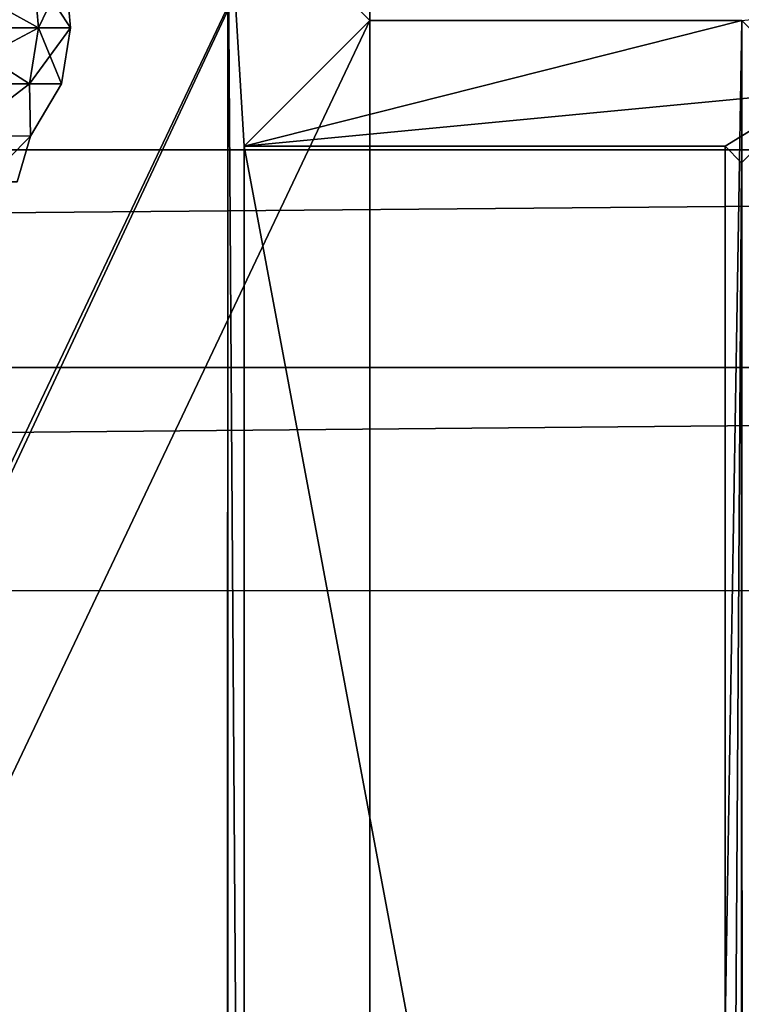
# Model space of a CAD drawing. Header units: metres. Extents: x -205 to 205, y -104 to 104.
# Tile 484 of 656: x -113.23 to -110.7, y 36.09 to 39.54. Entities that reach past the tile are written whole.
import ezdxf

# ---------------------------------------------------------------- set-up
doc = ezdxf.new("R2010")
doc.units = ezdxf.units.M
doc.layers.add('solid_01_2-CONSUMER_EHM_BOX_SW0001', color=7, linetype='CONTINUOUS')

msp = doc.modelspace()

# ---------------------------------------------------------------- linework, layer by layer
at = {"layer": 'solid_01_2-CONSUMER_EHM_BOX_SW0001'}
for points in [[(-200.010849, -74.958488), (-200.010773, 75.041512), (-0.010778, 75.04142)], [(-0.010849, -74.95858), (-200.010849, -74.958488), (-0.010778, 75.04142)], [(-112.002922, 40.641869, 63.099998), (-150.011154, -40.548634, 63.099998), (-150.011002, -39.448967, 63.099998)], [(-112.002922, 40.641869, 63.099998), (-112.003082, 39.542202, 63.099998), (-150.011154, -40.548634, 63.099998)], [(-112.002922, 40.641869, 63.099998), (-150.011002, -39.448967, 63.099998), (-149.999695, 39.547642, 63.099998)], [(-112.002922, 40.641869, 63.099998), (-112.501312, 40.043968, 6), (-112.003082, 39.542202, 63.099998)], [(-100.443649, 40.640213, 63.099998), (-100.455429, -40.555729, 63.099998), (-110.711159, -40.55426, 63.099998)], [(-100.443649, 40.640213, 63.099998), (-110.711159, -40.55426, 63.099998), (-110.710999, -39.454594, 63.099998)], [(-100.443649, 40.640213, 63.099998), (-110.710999, -39.454594, 63.099998), (-110.699692, 39.542015, 63.099998)], [(-149.501312, 40.049267, 6), (-149.502487, 31.849266, 6), (-112.502487, 31.843967, 6)], [(-112.501312, 40.043968, 6), (-149.501312, 40.049267, 6), (-112.502487, 31.843967, 6)], [(-112.444901, 31.786362, 12.6), (-112.501312, 40.043968, 6), (-112.502487, 31.843967, 6)], [(-112.443855, 39.101559, 12.6), (-112.501312, 40.043968, 6), (-112.444901, 31.786362, 12.6)], [(-112.003082, 39.542202, 63.099998), (-112.501312, 40.043968, 6), (-112.443855, 39.101559, 12.6)], [(-89.04644, 39.81081, 108.5), (-172.956253, 39.822823, 108.5), (-173.256836, 39.097404, 108.5)], [(-89.04644, 39.81081, 108.5), (-173.256836, 39.097404, 108.5), (-88.746063, 39.085308, 108.5)], [(-113.501915, 39.516056, 20.505859), (-113.519226, 39.714153, 20.509817), (-113.182388, 39.714104, 22.492285)], [(-113.164742, 39.516006, 26.509706), (-113.182388, 39.714104, 26.507715), (-113.519226, 39.714153, 28.490183)], [(-113.501915, 39.516056, 28.494141), (-113.164742, 39.516006, 26.509706), (-113.519226, 39.714153, 28.490183)], [(-113.164742, 39.516006, 22.490294), (-113.501915, 39.516056, 20.505859), (-113.182388, 39.714104, 22.492285)], [(-113.164742, 39.516006, 22.490294), (-113.182388, 39.714104, 22.492285), (-113.069641, 39.714088, 24.5)], [(-113.05188, 39.515991, 24.5), (-113.069641, 39.714088, 24.5), (-113.182388, 39.714104, 26.507715)], [(-113.164742, 39.516006, 26.509706), (-113.05188, 39.515991, 24.5), (-113.182388, 39.714104, 26.507715)], [(-113.05188, 39.515991, 24.5), (-113.164742, 39.516006, 22.490294), (-113.069641, 39.714088, 24.5)], [(-150.011154, -40.548634, 63.099998), (-112.003082, 39.542202, 63.099998), (-112.014389, -39.454407, 63.099998)], [(-112.003082, 39.542202, 63.099998), (-112.443855, 39.101559, 12.6), (-110.699692, 39.542015, 63.099998)], [(-112.003082, 39.542202, 63.099998), (-110.699692, 39.542015, 63.099998), (-112.014389, -39.454407, 63.099998)], [(-113.532776, 39.319698, 20.512897), (-113.501915, 39.516056, 20.505859), (-113.164742, 39.516006, 22.490294)], [(-113.532776, 39.319698, 28.487103), (-113.196205, 39.319653, 26.506166), (-113.501915, 39.516056, 28.494141)], [(-113.196205, 39.319653, 22.493834), (-113.532776, 39.319698, 20.512897), (-113.164742, 39.516006, 22.490294)], [(-113.196205, 39.319653, 26.506166), (-113.164742, 39.516006, 26.509706), (-113.501915, 39.516056, 28.494141)], [(-113.196205, 39.319653, 22.493834), (-113.164742, 39.516006, 22.490294), (-113.05188, 39.515991, 24.5)], [(-113.196205, 39.319653, 26.506166), (-113.083542, 39.319637, 24.5), (-113.164742, 39.516006, 26.509706)], [(-113.083542, 39.319637, 24.5), (-113.196205, 39.319653, 22.493834), (-113.05188, 39.515991, 24.5)], [(-113.083542, 39.319637, 24.5), (-113.05188, 39.515991, 24.5), (-113.164742, 39.516006, 26.509706)], [(-112.443855, 39.101559, 12.6), (-110.44944, 39.291695, 34.42025), (-110.699692, 39.542015, 63.099998)], [(-110.710999, -39.454594, 63.099998), (-112.014389, -39.454407, 63.099998), (-110.699692, 39.542015, 63.099998)], [(-113.433571, 39.137367, 21.402309), (-113.532776, 39.319698, 20.512897), (-113.196205, 39.319653, 22.493834)], [(-113.433571, 39.137367, 27.597691), (-113.196205, 39.319653, 26.506166), (-113.532776, 39.319698, 28.487103)], [(-113.192734, 39.137333, 23.462761), (-113.433571, 39.137367, 21.402309), (-113.196205, 39.319653, 22.493834)], [(-113.433571, 39.137367, 27.597691), (-113.192734, 39.137333, 25.537239), (-113.196205, 39.319653, 26.506166)], [(-113.192734, 39.137333, 23.462761), (-113.196205, 39.319653, 22.493834), (-113.083542, 39.319637, 24.5)], [(-113.192734, 39.137333, 25.537239), (-113.083542, 39.319637, 24.5), (-113.196205, 39.319653, 26.506166)], [(-113.192734, 39.137333, 25.537239), (-113.192734, 39.137333, 23.462761), (-113.083542, 39.319637, 24.5)], [(-110.759048, 39.101315, 12.6), (-110.44944, 39.291695, 34.42025), (-112.443855, 39.101559, 12.6)], [(-110.759048, 39.101315, 12.6), (-110.701454, 39.043709, 6), (-110.44944, 39.291695, 34.42025)], [(-113.350601, 38.977058, 22.511225), (-113.433571, 39.137367, 21.402309), (-113.192734, 39.137333, 23.462761)], [(-113.350601, 38.977058, 26.488775), (-113.192734, 39.137333, 25.537239), (-113.433571, 39.137367, 27.597691)], [(-113.350601, 38.977058, 22.511225), (-113.192734, 39.137333, 23.462761), (-113.238914, 38.977043, 24.5)], [(-113.238914, 38.977043, 24.5), (-113.192734, 39.137333, 25.537239), (-113.350601, 38.977058, 26.488775)], [(-113.238914, 38.977043, 24.5), (-113.192734, 39.137333, 23.462761), (-113.192734, 39.137333, 25.537239)], [(-88.746063, 39.085308, 108.5), (-173.256836, 39.097404, 108.5), (-173.439972, 38.335014, 108.5)], [(-110.760338, 30.101316, 12.6), (-112.443855, 39.101559, 12.6), (-112.444901, 31.786362, 12.6)], [(-110.760338, 30.101316, 12.6), (-110.759048, 39.101315, 12.6), (-112.443855, 39.101559, 12.6)], [(-110.760338, 30.101316, 12.6), (-110.701454, 39.043709, 6), (-110.759048, 39.101315, 12.6)], [(-88.746063, 39.085308, 108.5), (-173.439972, 38.335014, 108.5), (-88.563141, 38.322861, 108.5)], [(-110.760338, 30.101316, 12.6), (-110.702744, 30.043711, 6), (-110.701454, 39.043709, 6)], [(-110.686256, 25.785624, 6), (-110.701454, 39.043709, 6), (-110.702744, 30.043711, 6)], [(-88.563141, 38.322861, 108.5), (-173.439972, 38.335014, 108.5), (-173.501678, 37.5527, 108.5)], [(-88.563141, 38.322861, 108.5), (-173.501678, 37.5527, 108.5), (-88.501671, 37.540531, 108.5)], [(-173.512405, -37.4473, 108.5), (-88.501671, 37.540531, 108.5), (-173.501678, 37.5527, 108.5)], [(-173.512405, -37.4473, 108.5), (-88.512413, -37.459469, 108.5), (-88.501671, 37.540531, 108.5)]]:
    msp.add_3dface(points, dxfattribs=at)

doc.saveas('drawing.dxf')
